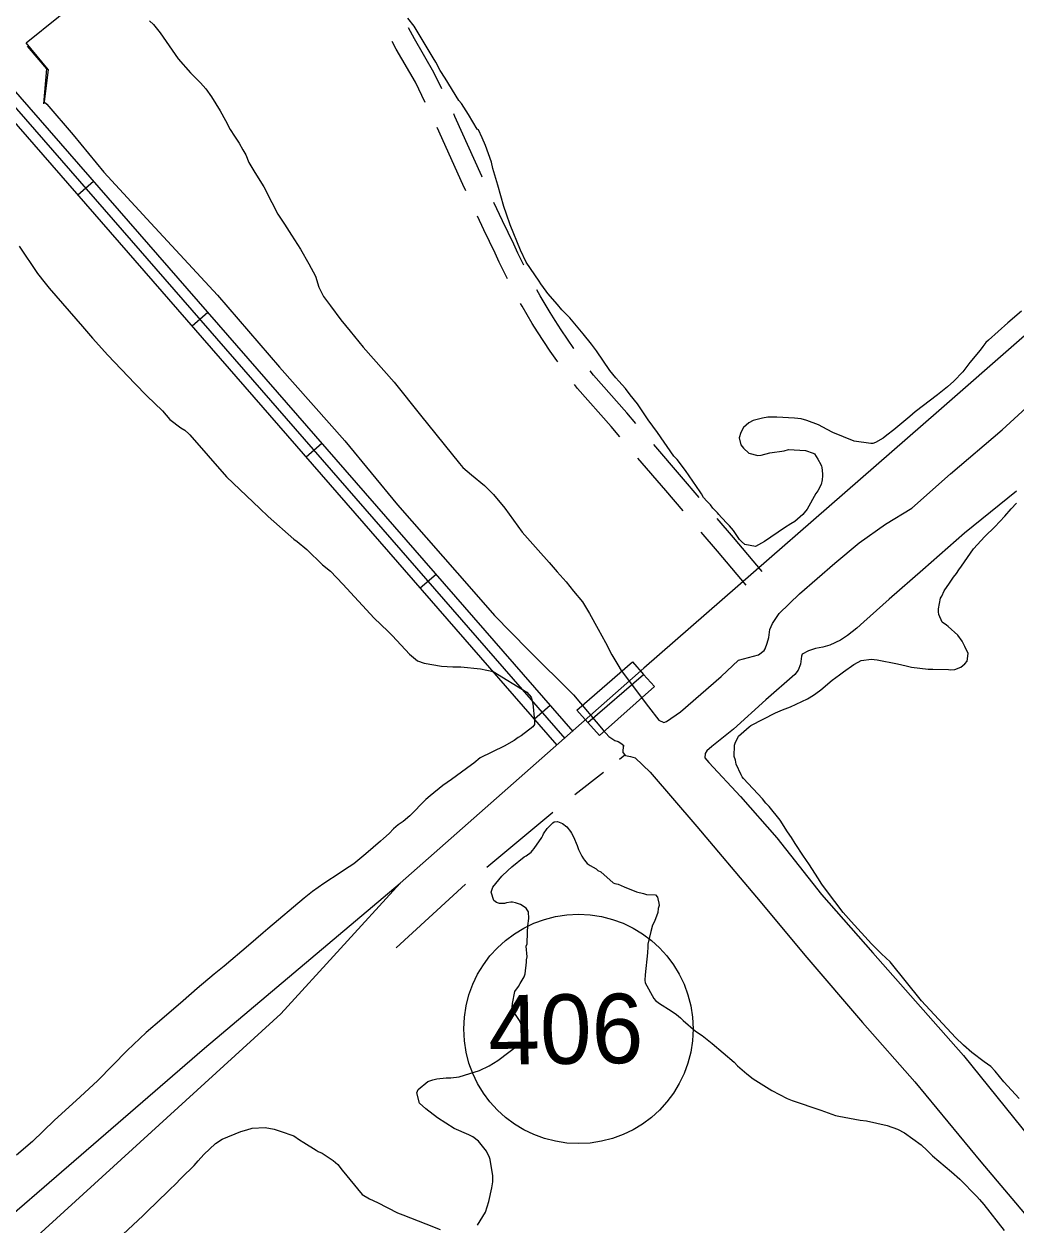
# Model space of a CAD drawing. Extents: x 3704301 to 3742427, y 506229 to 532009.
# Drawn here: x 3710262 to 3711690, y 513390 to 515118 of the extents above; entities that cross this region are included whole.
import ezdxf

# ---------------------------------------------------------------- set-up
doc = ezdxf.new("R2010")
doc.units = 0
for name, color, linetype in [('V-BRDG-OTLN', 7, 'Continuous'), ('V-ROAD-CNTR', 7, 'Continuous'), ('V-ROAD-IDEN', 7, 'Continuous'), ('V-RRAP-FSHR', 7, 'Continuous'), ('V-SITE-VEGE', 7, 'Continuous'), ('V-TOPO-SHOR', 7, 'Continuous')]:
    doc.layers.add(name, color=color, linetype=linetype)

msp = doc.modelspace()

# ---------------------------------------------------------------- linework, layer by layer
at = {"layer": 'V-BRDG-OTLN'}
msp.add_line((3711073.7, 514113.2), (3711154, 514182.4), dxfattribs=at)
msp.add_lwpolyline([(3711169.5, 514164.8), (3711090.5, 514094.6), (3711073.7, 514113.2), (3711057.7, 514131), (3711137.8, 514200.7), (3711154, 514182.4)], close=True, dxfattribs=at)
at = {"layer": 'V-ROAD-CNTR'}
for p, q in [((3710339.9, 514872.1), (3710362.5, 514891.8)), ((3710504.2, 514683.6), (3710526.8, 514703.4)), ((3710668.5, 514495.2), (3710691.1, 514514.9)), ((3710832.7, 514306.7), (3710855.3, 514326.4)), ((3710997, 514118.3), (3711019.6, 514138))]:
    msp.add_line(p, q, dxfattribs=at)
for points in [[(3715473.7, 517950.3), (3715027.2, 517564.7), (3714357.4, 516980.7), (3713747, 516446.8), (3713270.7, 516033.3), (3712868.6, 515682.4), (3712145.3, 515057.4), (3711578.9, 514561.5), (3711154.4, 514191.5), (3710803.6, 513881.9)], [(3710863.6, 515024.9), (3710852.4, 515048.3), (3710824.3, 515096.6), (3710815.5, 515112.5)], [(3711052.5, 514100.3), (3710214.3, 515061.9), (3710174.4, 515100.5)], [(3711029.8, 514080.6), (3710192.5, 515041.2), (3710153.6, 515078.9)], [(3711041.2, 514090.4), (3710203.4, 515051.6), (3710164, 515089.7)], [(3710839.8, 515005.1), (3710825.9, 515034.2), (3710798.2, 515081.8), (3710792.1, 515092.9)], [(3710921.9, 514897.6), (3710921.2, 514899.3), (3710882.6, 514985), (3710880.8, 514988.8)], [(3710898, 514877.8), (3710893.8, 514887), (3710856.9, 514968.9)], [(3710981.7, 514771.1), (3710979.3, 514776), (3710973.2, 514788.5), (3710967.3, 514801.2), (3710951.2, 514834.8), (3710938.6, 514861.3)], [(3710958.1, 514751.3), (3710952.4, 514762.7), (3710946.1, 514775.6), (3710940.2, 514788.4), (3710924.1, 514821.9), (3710914.8, 514841.5)], [(3711053.7, 514651.2), (3711053.6, 514651.2), (3711044.5, 514664.5), (3711035.5, 514677.9), (3711026.7, 514691.3), (3711019.4, 514703.1), (3711012.3, 514715), (3711005.3, 514727), (3711000.4, 514735.7)], [(3711030.7, 514631.8), (3711029.1, 514634), (3711019.7, 514647.6), (3711010.5, 514661.3), (3711001.4, 514675.2), (3710993.8, 514687.4), (3710986.4, 514699.7), (3710979.2, 514712.1), (3710977, 514716.1)], [(3711142.9, 514543.4), (3711130, 514558.5), (3711082, 514612.7), (3711077.3, 514618.9)], [(3711119.9, 514524.1), (3711107.3, 514538.8), (3711058.8, 514593.6), (3711054.4, 514599.5)], [(3711233.9, 514437), (3711208.6, 514466.5), (3711168.9, 514513)], [(3711210.9, 514417.6), (3711185.8, 514447), (3711145.9, 514493.6)], [(3711324.5, 514330.3), (3711283.2, 514379.3), (3711259.9, 514406.6)], [(3711301.6, 514311), (3711260.3, 514359.9), (3711236.9, 514387.2)], [(3709020.8, 512347), (3710522.4, 513644.6), (3710803.6, 513881.9), (3710631.9, 513694.3), (3710254.4, 513349.9), (3709066.8, 512321.6)]]:
    msp.add_lwpolyline(points, dxfattribs=at)
at = {"layer": 'V-ROAD-IDEN'}
msp.add_circle((3711060.3, 513672.4), 165, dxfattribs=at)
msp.add_circle((3711060.3, 513672.4), 165, dxfattribs=at)
at = {"layer": 'V-RRAP-FSHR'}
msp.add_lwpolyline([(3710266.8, 515085.9), (3710294.6, 515053.6), (3710290.5, 515003.1)], dxfattribs=at)
at = {"layer": 'V-SITE-VEGE'}
for p, q in [((3710255.5, 514798.4), (3710282.1, 514758.9)), ((3710282.1, 514758.9), (3710292.8, 514745.1)), ((3710292.8, 514745.1), (3710298.6, 514737.9)), ((3710298.6, 514737.9), (3710346.4, 514682.8)), ((3710346.4, 514682.8), (3710361.1, 514666.3)), ((3710361.1, 514666.3), (3710383.1, 514641.6)), ((3710383.1, 514641.6), (3710421.7, 514600.9)), ((3710421.7, 514600.9), (3710439.3, 514583.3)), ((3710439.3, 514583.3), (3710461.9, 514561.6)), ((3710461.9, 514561.6), (3710472.1, 514549.2)), ((3710472.1, 514549.2), (3710487.9, 514537.2)), ((3710487.9, 514537.2), (3710493.8, 514533.6)), ((3710493.8, 514533.6), (3710499.7, 514528.4)), ((3710499.7, 514528.4), (3710501.2, 514526.8)), ((3710501.2, 514526.8), (3710553.8, 514466.6)), ((3710553.8, 514466.6), (3710601.9, 514421.1)), ((3710601.9, 514421.1), (3710613.7, 514409.7)), ((3710613.7, 514409.7), (3710650.5, 514377)), ((3710650.5, 514377), (3710655.4, 514373.4)), ((3710655.4, 514373.4), (3710669.2, 514362)), ((3710669.2, 514362), (3710691.8, 514340.2)), ((3710691.8, 514340.2), (3710703.6, 514330.9)), ((3710703.6, 514330.9), (3710721.2, 514312.3)), ((3710721.2, 514312.3), (3710766.1, 514263.3)), ((3710766.1, 514263.3), (3710786.2, 514244.7)), ((3710786.2, 514244.7), (3710792.6, 514238)), ((3710792.6, 514238), (3710817, 514211.7)), ((3710817, 514211.7), (3710828.8, 514201.8)), ((3710828.8, 514201.8), (3710838.3, 514198.6)), ((3710838.3, 514198.6), (3710863.3, 514194.4)), ((3710863.3, 514194.4), (3710879.4, 514193.4)), ((3710879.4, 514193.4), (3710890.9, 514193.1)), ((3710890.9, 514193.1), (3710919.5, 514190.4)), ((3710919.5, 514190.4), (3710937.5, 514186.4)), ((3710937.5, 514186.4), (3710986, 514156.9)), ((3710986, 514156.9), (3710992.4, 514149.7)), ((3710992.4, 514149.7), (3710994.6, 514140.6)), ((3710994.6, 514140.6), (3710997, 514115.4)), ((3710996.8, 514110.4), (3710994.7, 514106.9)), ((3710997, 514115.4), (3710996.8, 514110.4)), ((3710977.8, 514093.8), (3710973.7, 514091.4)), ((3710994.7, 514106.9), (3710977.8, 514093.8)), ((3710953.3, 514079.4), (3710918.6, 514062.2)), ((3710967.6, 514087.5), (3710953.3, 514079.4)), ((3710973.7, 514091.4), (3710967.6, 514087.5)), ((3710918.6, 514062.2), (3710909.9, 514054.9)), ((3710906.3, 514052.5), (3710877.6, 514031.1)), ((3710909.9, 514054.9), (3710906.3, 514052.5)), ((3710877.6, 514031.1), (3710865.3, 514022.4)), ((3710846.8, 514007.8), (3710840.6, 514002.4)), ((3710865.3, 514022.4), (3710846.8, 514007.8)), ((3710840.6, 514002.4), (3710817.8, 513978.9)), ((3710817.8, 513978.9), (3710808.1, 513970.6)), ((3710794.2, 513960.4), (3710788, 513953.5)), ((3710800.9, 513965.8), (3710794.2, 513960.4)), ((3710808.1, 513970.6), (3710800.9, 513965.8)), ((3710775.6, 513942.3), (3710754.5, 513924.3)), ((3710779.8, 513946.2), (3710775.6, 513942.3)), ((3710788, 513953.5), (3710779.8, 513946.2)), ((3710754.5, 513924.3), (3710737.1, 513909.7)), ((3710737.1, 513909.7), (3710723.8, 513901.5)), ((3710717.6, 513897.1), (3710694.1, 513881.6)), ((3710723.8, 513901.5), (3710717.6, 513897.1)), ((3710677.7, 513870), (3710665.4, 513860.3)), ((3710694.1, 513881.6), (3710677.7, 513870)), ((3710665.4, 513860.3), (3710613.4, 513816.4)), ((3710613.4, 513816.4), (3710606.7, 513810.6)), ((3710606.7, 513810.6), (3710585.6, 513792.5)), ((3710585.6, 513792.5), (3710550.6, 513762.8)), ((3710536.2, 513751.1), (3710511.6, 513730.7)), ((3710550.6, 513762.8), (3710536.2, 513751.1)), ((3710511.6, 513730.7), (3710491.5, 513712.6)), ((3710491.5, 513712.6), (3710460.6, 513686.3)), ((3710460.6, 513686.3), (3710438, 513667.3)), ((3710438, 513667.3), (3710411.1, 513641.3)), ((3710411.1, 513641.3), (3710368.8, 513598.2)), ((3710368.8, 513598.2), (3710343.5, 513574.8)), ((3710343.5, 513574.8), (3710327, 513560.1)), ((3710327, 513560.1), (3710316.7, 513550.8)), ((3710305.9, 513540.6), (3710274.9, 513510.7)), ((3710316.7, 513550.8), (3710305.9, 513540.6)), ((3710274.9, 513510.7), (3710251.8, 513490.7))]:
    msp.add_line(p, q, dxfattribs=at)
for points in [[(3711385.1, 514414.6), (3711383, 514412.2), (3711371.7, 514402.4), (3711366.1, 514399), (3711356.9, 514393.2), (3711328.2, 514373.4), (3711314.9, 514366.2), (3711299.9, 514369.1), (3711295, 514373.8), (3711292, 514376.4), (3711283.3, 514389.2), (3711277.5, 514395.9), (3711274.5, 514399), (3711266.2, 514408.2), (3711262.3, 514412.4), (3711260.4, 514414.9), (3711253.5, 514421.6), (3711250.1, 514426.3), (3711245.2, 514431.4), (3711240.4, 514437.1), (3711237.5, 514442.2), (3711235.6, 514444.8), (3711214.2, 514475.5), (3711202.1, 514491.4), (3711197.7, 514496.5), (3711174, 514530.4), (3711160.4, 514548.8), (3711145.4, 514571.8), (3711134.7, 514584.7), (3711127.9, 514593.9), (3711118.6, 514604.2), (3711114.2, 514608.9), (3711105.5, 514619.7), (3711086.1, 514647.8), (3711078.8, 514657.6), (3711067.2, 514672.5), (3711047.7, 514695.1), (3711036.4, 514707), (3711030.1, 514714.7), (3711016.4, 514730.1), (3711014, 514733.7), (3711006.2, 514744), (3711003.8, 514748.1), (3710984.9, 514775.2), (3710976.9, 514792.5), (3710961.8, 514829.1), (3710956.6, 514844.4), (3710952.9, 514855.5), (3710944.2, 514886.4), (3710937.3, 514910.2), (3710935, 514919.4), (3710926.6, 514943.2), (3710921.9, 514954.4), (3710916.6, 514965.6), (3710914.6, 514966.7), (3710902.1, 514987.6), (3710892, 515003.5), (3710888.1, 515008.1), (3710868.3, 515040.3), (3710861.1, 515051), (3710854.9, 515063.3), (3710851, 515069.4), (3710835.6, 515095.5), (3710824.1, 515114.9), (3710814.8, 515126.2)], [(3711698, 514704.9), (3711678, 514688.3), (3711650.1, 514663.4), (3711646.5, 514660), (3711641.9, 514654.1), (3711638.2, 514648.7), (3711623.6, 514631), (3711613.2, 514617.7), (3711600.3, 514604.4), (3711591.5, 514596.1), (3711577.1, 514584.4), (3711544.8, 514560.2), (3711537.1, 514553.3), (3711514, 514534.4), (3711504.2, 514526.6), (3711498.6, 514522.2), (3711487.8, 514515.9), (3711483.8, 514514.5), (3711480.8, 514514.6), (3711457.2, 514517.8), (3711426.4, 514530.2), (3711418, 514534.9), (3711405.6, 514541.3), (3711389.1, 514547.7), (3711380.6, 514550), (3711371.1, 514551.2), (3711345.5, 514552.4), (3711332.9, 514552.3), (3711324.9, 514551), (3711311.7, 514547.8), (3711305.6, 514544.4), (3711297.9, 514537.6), (3711294.1, 514530.2), (3711291.4, 514522.7), (3711293.7, 514512.6), (3711297.6, 514508), (3711305.4, 514500.7), (3711318.4, 514497.3), (3711323.4, 514497.7), (3711335.6, 514500.9), (3711356.3, 514503.9), (3711362.4, 514505.7), (3711387, 514504.6), (3711397.9, 514500.7), (3711399.9, 514499.7), (3711404.7, 514492), (3711409.1, 514484.4), (3711410, 514481.8), (3711410.4, 514479.8), (3711411.2, 514470.7), (3711411.6, 514468.2), (3711411, 514462.2), (3711409.3, 514455.7), (3711404.5, 514446.3), (3711401.9, 514442.8), (3711389.2, 514420), (3711385.1, 514414.6)], [(3711389.9, 514147.2), (3711398.6, 514152.5), (3711401.7, 514155), (3711408.9, 514160.3), (3711425.3, 514173.9), (3711436.1, 514181.7), (3711441.7, 514186.1), (3711456.6, 514196.7), (3711462.7, 514200.1), (3711467.3, 514202.5), (3711481.9, 514204.1), (3711486, 514204), (3711490, 514203.4), (3711519.5, 514197.6), (3711532, 514194.7), (3711539.5, 514193), (3711563.5, 514189.8), (3711570, 514189.7), (3711592.7, 514189.6), (3711595.7, 514189), (3711601.7, 514189.3), (3711610.3, 514192.6), (3711616, 514197.5), (3711619.6, 514201.4), (3711620.9, 514212.4), (3711616.2, 514222.6), (3711612.4, 514230.3), (3711606.1, 514239), (3711592.3, 514251.4), (3711589.8, 514253), (3711583.4, 514257.7), (3711578.7, 514268.4), (3711578.3, 514272.4), (3711578.4, 514276.9), (3711581.3, 514291.9), (3711582.9, 514294.9), (3711586.6, 514302.4), (3711594, 514313.7), (3711599.7, 514322.1), (3711604.4, 514327.5), (3711607.6, 514333), (3711611.2, 514337.9), (3711628.5, 514363.1), (3711645, 514380.7), (3711659.5, 514394.9), (3711674, 514410.1), (3711682.8, 514420.5), (3711690.6, 514428.8)], [(3711694.3, 513572.5), (3711672.3, 513596.2), (3711659.7, 513611.6), (3711653.8, 513618.3), (3711644, 513625.1), (3711626.2, 513638.6), (3711614.4, 513649), (3711602.6, 513659.9), (3711553.8, 513713), (3711509, 513769), (3711496.3, 513780.4), (3711482.1, 513794.8), (3711452.8, 513826.8), (3711441, 513839.7), (3711417.2, 513871.5), (3711410.5, 513880.7), (3711404.7, 513889.9), (3711392.6, 513908.3), (3711387.3, 513916), (3711383.9, 513921.1), (3711372.3, 513939), (3711367, 513947.7), (3711361.2, 513955.9), (3711350.6, 513972.8), (3711334.5, 513992.3), (3711330.1, 513997), (3711325.3, 514003.6), (3711297.9, 514032.5), (3711295.9, 514035.1), (3711294.5, 514037.7), (3711287.4, 514053.4), (3711286, 514059), (3711284.1, 514064.1), (3711284.6, 514080.7), (3711285.7, 514083.6), (3711290.4, 514093.6), (3711305.9, 514107.2), (3711308.4, 514108.7), (3711343.6, 514127.3), (3711353.8, 514131.6), (3711365.5, 514135.8), (3711389.9, 514147.2)], [(3710956.7, 513853.6), (3710953.7, 513852.7), (3710946.7, 513852.9), (3710942.2, 513854.5), (3710938.7, 513857.1), (3710934.5, 513869.3), (3710937.2, 513876.3), (3710950.2, 513892), (3710958.5, 513900.3), (3710964.2, 513905.7), (3710982.1, 513919.8), (3710985.2, 513921.2), (3710992.4, 513926.6), (3710993.9, 513929), (3710996.5, 513932), (3711007.5, 513947.8), (3711009.1, 513950.8), (3711010.2, 513953.2), (3711015.4, 513960.6), (3711023.2, 513969), (3711025.2, 513970.4), (3711030.2, 513970.8), (3711037.2, 513968.1), (3711043.6, 513962.9), (3711049, 513956.2), (3711050.4, 513954.2), (3711053.3, 513948.6), (3711058.5, 513936.4), (3711060.3, 513930.3), (3711061.8, 513927.7), (3711065.1, 513921.1), (3711067.5, 513917), (3711069, 513915), (3711072.9, 513910.3), (3711077.3, 513907.7), (3711085.7, 513902.5), (3711088.2, 513900.4), (3711092.7, 513898.2), (3711110.4, 513882.7)], [(3711110.4, 513882.7), (3711112.8, 513881.6), (3711117.3, 513880.5), (3711125.8, 513876.7), (3711143.7, 513869.7), (3711153.7, 513867), (3711158.2, 513865.8), (3711171.2, 513865.5), (3711174.1, 513861.9), (3711174.6, 513859.4), (3711175.9, 513853.3), (3711176.3, 513849.8), (3711175.2, 513845.8), (3711174.6, 513839.7), (3711169.7, 513826.8), (3711167, 513821.8), (3711164.3, 513812.4), (3711160.3, 513794.4), (3711160.2, 513790.4), (3711159.4, 513781.8), (3711156.1, 513750.2), (3711155.9, 513742.7), (3711156.3, 513738.7), (3711168.7, 513716.2), (3711171.2, 513713.1), (3711177.1, 513709), (3711193.9, 513698.5), (3711201.3, 513693.2), (3711207.2, 513688.5), (3711211.1, 513684.4), (3711228.8, 513669.4), (3711238.2, 513663.1), (3711252.5, 513651.6), (3711284.5, 513624.6), (3711289.3, 513619.5), (3711302.6, 513607.6), (3711311.5, 513600.8), (3711338.7, 513584), (3711360.5, 513572.3), (3711368, 513569.6), (3711408.8, 513555.5), (3711430.2, 513547.8), (3711434.7, 513546.7), (3711465.7, 513541.4), (3711474.8, 513540.1), (3711504.7, 513533.3), (3711519.2, 513528.4), (3711529.6, 513523.1), (3711553.3, 513505.8), (3711562.1, 513497.6), (3711569.9, 513489.8), (3711597, 513467), (3711608.8, 513456.1), (3711633.7, 513431.3), (3711637.2, 513427.2), (3711643.5, 513420), (3711672.7, 513382.5)], [(3710915.2, 513390.2), (3710926.7, 513409), (3710931.2, 513424.4), (3710935.7, 513443.9), (3710937, 513452.4), (3710937.2, 513461), (3710933.3, 513484.7), (3710932.4, 513487.7), (3710928.1, 513496.4), (3710916.4, 513510.8), (3710908.5, 513517), (3710902.6, 513520.2), (3710881.2, 513529.3), (3710857.5, 513544.5), (3710840.7, 513557.6), (3710831.4, 513565.4), (3710827.8, 513580.5), (3710829.4, 513585.5), (3710843.3, 513596.7), (3710850.9, 513599), (3710856.4, 513600.4), (3710870.1, 513602), (3710876.6, 513601.9), (3710888.7, 513603.5), (3710918.1, 513612.8), (3710931.9, 513619.5), (3710944.1, 513627.2), (3710973.9, 513649.5), (3710979.1, 513654.4), (3710981.2, 513658.9), (3710980.8, 513662.4), (3710978.7, 513677.6), (3710977.2, 513680.1), (3710975.3, 513684.7), (3710969.5, 513693.4), (3710968.1, 513694.9), (3710965.2, 513699.5), (3710964.8, 513703.6), (3710965.4, 513709.1), (3710968.9, 513726.1), (3710974.1, 513733.5), (3710976.3, 513738), (3710982, 513747.4), (3710983.7, 513751.8), (3710985.6, 513768.4), (3710985.7, 513771.9), (3710986.3, 513775.9), (3710985.2, 513791.5), (3710986.3, 513795), (3710986.8, 513811.6), (3710987.5, 513820.6), (3710988.8, 513831.1), (3710988.6, 513840.7), (3710986.6, 513843.8), (3710985.2, 513846.3), (3710976.8, 513851.6), (3710969.8, 513853.8), (3710965.3, 513854.9), (3710962.8, 513855), (3710956.7, 513853.6)], [(3710404.5, 513376.7), (3710433.9, 513404), (3710442.7, 513412.8), (3710451.4, 513420.6), (3710473.1, 513442.2), (3710479.3, 513448.1), (3710489.1, 513458.4), (3710507.2, 513476), (3710512.9, 513482.9), (3710521.2, 513491.7), (3710538.2, 513507.8), (3710547.4, 513513.6), (3710574.4, 513525), (3710583, 513527.2), (3710590.6, 513529.5), (3710609.7, 513530.5), (3710622.2, 513528.2), (3710631.2, 513525.4), (3710650.6, 513518.4), (3710659, 513513.1), (3710665, 513509), (3710682.8, 513497.9), (3710685.7, 513496.3), (3710691.7, 513493.7), (3710707.5, 513483.2), (3710713.9, 513477.5), (3710720.2, 513469.3), (3710748.9, 513434.3), (3710759.8, 513428), (3710771.3, 513422.7), (3710800, 513407.8), (3710807.5, 513405.1), (3710829.4, 513396.5), (3710840.8, 513392.1), (3710861.2, 513384.1)]]:
    msp.add_lwpolyline(points, dxfattribs=at)
at = {"layer": 'V-TOPO-SHOR'}
for p, q in [((3711119.1, 514060.6), (3711126.9, 514066.9)), ((3711055.2, 514009.8), (3711096.2, 514041.8)), ((3710928.5, 513905.2), (3711023.3, 513984.1)), ((3710798, 513788.9), (3710897.8, 513880.6))]:
    msp.add_line(p, q, dxfattribs=at)
for points in [[(3710297, 515052.4), (3710265.5, 515091.1), (3710358.5, 515166)], [(3710443.1, 515122.4), (3710448.9, 515117.5), (3710458.6, 515105.5), (3710484.2, 515068.1), (3710502, 515047.6), (3710516.4, 515033.6), (3710523.9, 515024.5), (3710532.4, 515013.1), (3710544.9, 514993.2), (3710552.2, 514979.4), (3710559, 514966.2), (3710565.2, 514956.6), (3710572, 514946.4), (3710577.1, 514936.8), (3710581.6, 514929.6), (3710586.1, 514918.8), (3710594.6, 514904.4), (3710607.6, 514884), (3710618.9, 514861.2), (3710627.9, 514844.4), (3710637.5, 514830), (3710647.2, 514814.4), (3710660.2, 514793.9), (3710672.1, 514772.9), (3710681.7, 514755.5), (3710686.6, 514739.4), (3710693.3, 514726.2), (3710703.6, 514712.4), (3710718.4, 514692.5), (3710731.6, 514676.2), (3710750.5, 514653.2), (3710795.3, 514603), (3710833, 514555.3), (3710889.1, 514485.8), (3710893.7, 514479.8), (3710906.4, 514469.4), (3710924.9, 514454.1), (3710938.2, 514441.3), (3710954.2, 514421.4), (3710979.3, 514387), (3711002.3, 514361), (3711018.3, 514343.5), (3711029.8, 514330.1), (3711042.4, 514315.6), (3711053.3, 514302.3), (3711065.9, 514286.6), (3711076.1, 514269.8), (3711088.5, 514247.6), (3711099.2, 514228.4), (3711108.2, 514210.4), (3711116.7, 514196), (3711121.8, 514188.2), (3711161.2, 514135.7), (3711176.1, 514116.4), (3711183, 514113.2), (3711187.1, 514114.8), (3711207, 514128.5), (3711265.7, 514179.5), (3711290.6, 514203.1), (3711304.9, 514206.9), (3711319.1, 514210.6), (3711327.6, 514216.9), (3711328.8, 514219.3), (3711332, 514227.4), (3711334, 514235.7), (3711335.5, 514246.9), (3711339.3, 514255.6), (3711349.1, 514270.1), (3711378.2, 514298.3), (3711429, 514342.5), (3711464.1, 514371.7), (3711502, 514398.5), (3711539.9, 514421.7), (3711595.6, 514471.1), (3711670, 514534.2), (3711738.4, 514596.8)], [(3710297, 515052.4), (3710291.6, 515005.8), (3710295.1, 515002.8), (3710333, 514958.6), (3710377.1, 514904.9), (3710444.9, 514831.5), (3710540.8, 514727.9), (3710630.3, 514624.5), (3710723.9, 514518.5), (3710800, 514426.1), (3710906.2, 514305), (3710939.5, 514266.9), (3710987.8, 514217.8), (3711052.9, 514152.8), (3711095.9, 514102), (3711103.9, 514092.9), (3711112.6, 514087.4), (3711117.3, 514086.1), (3711121.4, 514083.6), (3711125.5, 514079.9), (3711124.8, 514078.8), (3711124.1, 514071.7), (3711124, 514069.9), (3711126.9, 514066.9)], [(3711690.7, 514446.1), (3711615.8, 514385.5), (3711555.9, 514332.7), (3711507.5, 514290.8), (3711471.1, 514258), (3711460.8, 514248.9), (3711447.6, 514238.6), (3711437.3, 514231.8), (3711421.8, 514224.5), (3711411.7, 514221.8), (3711401.5, 514219.7), (3711391.4, 514216.4), (3711382.4, 514211.3), (3711381.2, 514208.4), (3711379.7, 514197.2), (3711376.5, 514188.4), (3711371.6, 514182.1), (3711329.8, 514145.9), (3711283.2, 514103.4), (3711252.4, 514078.8), (3711245.1, 514072.5), (3711242.7, 514068.4), (3711241.9, 514062.5), (3711247.7, 514055.9), (3711293.6, 514006.8), (3711345.9, 513947.5), (3711409.9, 513866), (3711484, 513781.9), (3711545.4, 513712.2), (3711614.2, 513634.2), (3711710.4, 513515.2)], [(3711126.9, 514066.9), (3711128, 514065.7), (3711135.1, 514064.3), (3711142.1, 514062.3), (3711163.5, 514041.7), (3711230.6, 513963.7), (3711316.5, 513862.1), (3711388.7, 513775), (3711469, 513681.9), (3711544.2, 513596.5), (3711639.3, 513481.1), (3711712.6, 513394.6), (3711767.6, 513328.2), (3711791.7, 513298), (3711797.4, 513290.1), (3711802.5, 513284.1), (3711805.9, 513276.9), (3711807.5, 513271.5), (3711806.2, 513266.8), (3711793, 513258.9)]]:
    msp.add_lwpolyline(points, dxfattribs=at)

# ---------------------------------------------------------------- texts
at = {"layer": 'V-ROAD-IDEN'}
msp.add_text('406', height=100, rotation=0.7, dxfattribs=at).set_placement((3710931, 513620.8))

doc.saveas('drawing.dxf')
